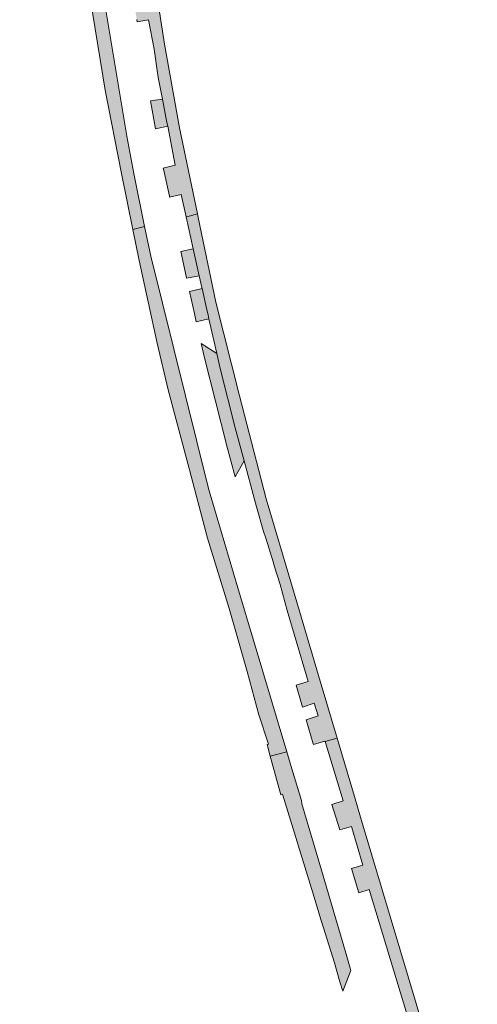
# Model space of a CAD drawing. Extents: x 97094 to 109644, y 463509 to 471969.
# Tile 312 of 362: x 106065 to 106150, y 467456 to 467639. Entities that reach past the tile are written whole.
import ezdxf

# ---------------------------------------------------------------- set-up
doc = ezdxf.new("R2010")
doc.units = 0
doc.layers.add('109 Onkruidbestrijding elementen', color=6, linetype='Continuous', lineweight=20, true_color=0xff00ff)

msp = doc.modelspace()

# ---------------------------------------------------------------- hatches: boundary and pattern name
at = {"layer": '109 Onkruidbestrijding elementen', "true_color": 0xff00ff}
for points in [[(106085.34, 467616.92), (106077.67, 467662.99), (106077.58, 467663.29), (106077.41, 467663.54), (106076.76, 467664.06), (106075.14, 467665.34), (106069.79, 467697.73), (106069.69, 467698.33), (106069.47, 467700.12), (106069.58, 467700.62), (106069.93, 467701), (106071.05, 467701.4), (106071.25, 467701.61), (106071.28, 467702.16), (106070.66, 467706.16), (106070.15, 467707.39), (106069.74, 467707.94), (106069.24, 467708.41), (106068.45, 467708.96), (106067.86, 467709.3), (106067.24, 467709.57), (106066.31, 467709.74), (106065.45, 467709.72), (106066.48, 467703.28), (106067.44, 467697.26), (106069.33, 467685.44), (106073.1, 467665), (106074.9, 467663.56), (106075.55, 467659.84), (106078.09, 467645.27), (106081.32, 467625.48), (106084.33, 467610.06), (106086.44, 467599.67), (106088.62, 467600.18), (106086.6, 467610.01), (106085.34, 467616.92)], [(106090.54, 467645.27), (106088.57, 467657.73), (106084.89, 467680.53), (106084.05, 467685.81), (106081.87, 467699.47), (106079.71, 467699.24), (106082.97, 467679.1), (106080.7, 467678.73), (106081.13, 467676.05), (106081.18, 467675.79), (106081.91, 467671.19), (106082.32, 467668.65), (106084.55, 467669.03), (106088.25, 467646.14), (106085.99, 467645.77), (106087.12, 467638.78), (106087.14, 467638.6), (106087.22, 467638.15), (106089.36, 467638.48), (106090.36, 467633.06), (106091.15, 467627.85), (106091.93, 467623.82), (106092.76, 467619.47), (106092.89, 467618.78), (106094.3, 467611.57), (106092.06, 467611), (106092.15, 467610.61), (106093.21, 467605.81), (106093.25, 467605.66), (106095.37, 467606.14), (106096.29, 467601.98), (106096.9, 467602.13), (106098.4, 467602.54), (106095.06, 467618.51), (106092.31, 467634.03), (106090.54, 467645.27)], [(106090.66, 467618.34), (106092.89, 467618.78), (106092.76, 467619.47), (106091.93, 467623.82), (106089.72, 467623.48), (106090.66, 467618.34)], [(106119.91, 467504.21), (106122.04, 467504.86), (106122.06, 467504.77), (106124.29, 467505.36), (106121.32, 467515.31), (106116.06, 467533.34), (106111.13, 467549.74), (106106.2, 467568.82), (106101.81, 467586.17), (106098.54, 467601.89), (106098.4, 467602.54), (106096.9, 467602.13), (106096.29, 467601.98), (106097.6, 467596.1), (106098.74, 467591.07), (106099.22, 467588.93), (106099.28, 467588.69), (106100.22, 467584.52), (106100.38, 467583.83), (106100.54, 467583.11), (106102, 467576.65), (106102.62, 467573.92), (106105.4, 467562.92), (106107.04, 467556.78), (106108.96, 467549.61), (106109.35, 467548.25), (106110.68, 467543.68), (106111.09, 467542.45), (106112.44, 467538.06), (106112.72, 467537.15), (106113.74, 467533.84), (106115.07, 467529.05), (106118.61, 467516.96), (106118.93, 467515.88), (106116.7, 467515.24), (106117.64, 467512.02), (106117.89, 467511.15), (106120.04, 467511.85), (106120.81, 467509.51), (106118.58, 467508.78), (106119.87, 467504.33), (106119.91, 467504.21)], [(106086.44, 467599.67), (106087.61, 467593.92), (106090.97, 467578.59), (106093, 467569.95), (106096.91, 467555.11), (106100.29, 467542.44), (106104.27, 467529.39), (106107.6, 467517.72), (106109.81, 467509.69), (106111.56, 467504.27), (106111.31, 467504.2), (106111.91, 467502.03), (106114.96, 467502.85), (106105.9, 467533.25), (106101.85, 467546.85), (106100.46, 467551.64), (106089.75, 467594.69), (106088.62, 467600.18), (106086.44, 467599.67)], [(106098.74, 467591.07), (106097.6, 467596.1), (106095.34, 467595.6), (106096.37, 467590.68), (106096.38, 467590.65), (106098.74, 467591.07)], [(106099.28, 467588.69), (106096.94, 467588.17), (106097.87, 467584.06), (106098.2, 467582.56), (106100.54, 467583.11), (106100.38, 467583.83), (106100.22, 467584.52), (106099.28, 467588.69)], [(106107.04, 467556.78), (106105.4, 467562.92), (106102.62, 467573.92), (106102, 467576.65), (106099.12, 467578.5), (106099.72, 467575.85), (106103.82, 467559.81), (106103.79, 467559.75), (106105.39, 467553.84), (106107.04, 467556.78)], [(106137.14, 467447.34), (106139.2, 467447.8), (106142.93, 467435.18), (106140.96, 467434.5), (106140.73, 467434.42), (106142.13, 467429.98), (106144.39, 467430.68), (106147.04, 467421.77), (106144.84, 467421.17), (106145.96, 467417.22), (106147.98, 467417.83), (106150.29, 467418.58), (106145.88, 467433.07), (106137.53, 467460.96), (106129.16, 467489.06), (106128.22, 467492.2), (106127.5, 467494.6), (106124.29, 467505.36), (106122.06, 467504.77), (106125.45, 467493.75), (106123.34, 467493.1), (106124.79, 467488.37), (106126.99, 467489), (106129.06, 467481.87), (106126.94, 467481.25), (106128.3, 467476.74), (106130.27, 467477.33), (106136.63, 467456.34), (106137.43, 467453.7), (106137.69, 467452.8), (106135.62, 467452.22), (106136.17, 467450.3), (106136.76, 467448.24), (106137.14, 467447.34)], [(106111.91, 467502.03), (106113.88, 467494.88), (106114.2, 467495), (106120.02, 467475.9), (106120.91, 467472.99), (106121.04, 467472.56), (106123.81, 467463.74), (106124.57, 467461.11), (106124.83, 467460.21), (106125.35, 467458.48), (106126.86, 467462.33), (106125.85, 467465.79), (106121.4, 467480.92), (106117.79, 467493.22), (106117.68, 467493.83), (106115.91, 467499.69), (106114.96, 467502.85), (106111.91, 467502.03)]]:
    msp.add_hatch(color=6, dxfattribs=at).paths.add_polyline_path(points)

# ---------------------------------------------------------------- linework, layer by layer
at = {"layer": '109 Onkruidbestrijding elementen', "color": 3, "true_color": 0x00ff00}
for points in [[(106078.09, 467645.27), (106081.32, 467625.48), (106084.33, 467610.06), (106086.44, 467599.67), (106088.62, 467600.18), (106086.6, 467610.01), (106085.34, 467616.92), (106085.34, 467616.92), (106077.67, 467662.99)], [(106087.14, 467638.6), (106087.22, 467638.15), (106089.36, 467638.48), (106090.36, 467633.06), (106091.15, 467627.85), (106091.93, 467623.82), (106092.76, 467619.47), (106092.89, 467618.78), (106094.3, 467611.57), (106092.06, 467611), (106092.15, 467610.61), (106093.21, 467605.81), (106093.25, 467605.66), (106095.37, 467606.14), (106096.29, 467601.98), (106096.9, 467602.13), (106098.4, 467602.54), (106095.06, 467618.51), (106092.31, 467634.03), (106090.54, 467645.27)], [(106145.88, 467433.07), (106137.53, 467460.96), (106129.16, 467489.06), (106128.22, 467492.2), (106127.5, 467494.6), (106124.29, 467505.36), (106122.06, 467504.77), (106125.45, 467493.75), (106123.34, 467493.1), (106124.79, 467488.37), (106126.99, 467489), (106129.06, 467481.87), (106126.94, 467481.25), (106128.3, 467476.74), (106130.27, 467477.33), (106136.63, 467456.34), (106137.43, 467453.7)]]:
    msp.add_lwpolyline(points, dxfattribs=at)
for points in [[(106090.66, 467618.34), (106092.89, 467618.78), (106092.76, 467619.47), (106091.93, 467623.82), (106089.72, 467623.48), (106090.66, 467618.34)], [(106119.91, 467504.21), (106122.04, 467504.86), (106122.06, 467504.77), (106124.29, 467505.36), (106121.32, 467515.31), (106116.06, 467533.34), (106111.13, 467549.74), (106106.2, 467568.82), (106101.81, 467586.17), (106098.54, 467601.89), (106098.4, 467602.54), (106096.9, 467602.13), (106096.29, 467601.98), (106097.6, 467596.1), (106098.74, 467591.07), (106099.22, 467588.93), (106099.28, 467588.69), (106100.22, 467584.52), (106100.38, 467583.83), (106100.54, 467583.11), (106102, 467576.65), (106102.62, 467573.92), (106105.4, 467562.92), (106107.04, 467556.78), (106108.96, 467549.61), (106109.35, 467548.25), (106110.68, 467543.68), (106111.09, 467542.45), (106112.44, 467538.06), (106112.72, 467537.15), (106113.74, 467533.84), (106115.07, 467529.05), (106118.61, 467516.96), (106118.93, 467515.88), (106116.7, 467515.24), (106117.64, 467512.02), (106117.89, 467511.15), (106120.04, 467511.85), (106120.81, 467509.51), (106118.58, 467508.78), (106119.87, 467504.33), (106119.91, 467504.21)], [(106086.44, 467599.67), (106087.61, 467593.92), (106090.97, 467578.59), (106093, 467569.95), (106096.91, 467555.11), (106100.29, 467542.44), (106104.27, 467529.39), (106107.6, 467517.72), (106109.81, 467509.69), (106111.56, 467504.27), (106111.31, 467504.2), (106111.91, 467502.03), (106114.96, 467502.85), (106105.9, 467533.25), (106101.85, 467546.85), (106100.46, 467551.64), (106089.75, 467594.69), (106088.62, 467600.18), (106086.44, 467599.67)], [(106098.74, 467591.07), (106097.6, 467596.1), (106095.34, 467595.6), (106096.37, 467590.68), (106096.38, 467590.65), (106098.74, 467591.07)], [(106099.28, 467588.69), (106096.94, 467588.17), (106097.87, 467584.06), (106098.2, 467582.56), (106100.54, 467583.11), (106100.38, 467583.83), (106100.22, 467584.52), (106099.28, 467588.69)], [(106107.04, 467556.78), (106105.4, 467562.92), (106102.62, 467573.92), (106102, 467576.65), (106099.12, 467578.5), (106099.72, 467575.85), (106103.82, 467559.81), (106103.79, 467559.75), (106105.39, 467553.84), (106107.04, 467556.78)], [(106111.91, 467502.03), (106113.88, 467494.88), (106114.2, 467495), (106120.02, 467475.9), (106120.91, 467472.99), (106121.04, 467472.56), (106123.81, 467463.74), (106124.57, 467461.11), (106124.83, 467460.21), (106125.35, 467458.48), (106126.86, 467462.33), (106125.85, 467465.79), (106121.4, 467480.92), (106117.79, 467493.22), (106117.68, 467493.83), (106115.91, 467499.69), (106114.96, 467502.85), (106111.91, 467502.03)]]:
    msp.add_lwpolyline(points, close=True, dxfattribs=at)

doc.saveas('drawing.dxf')
